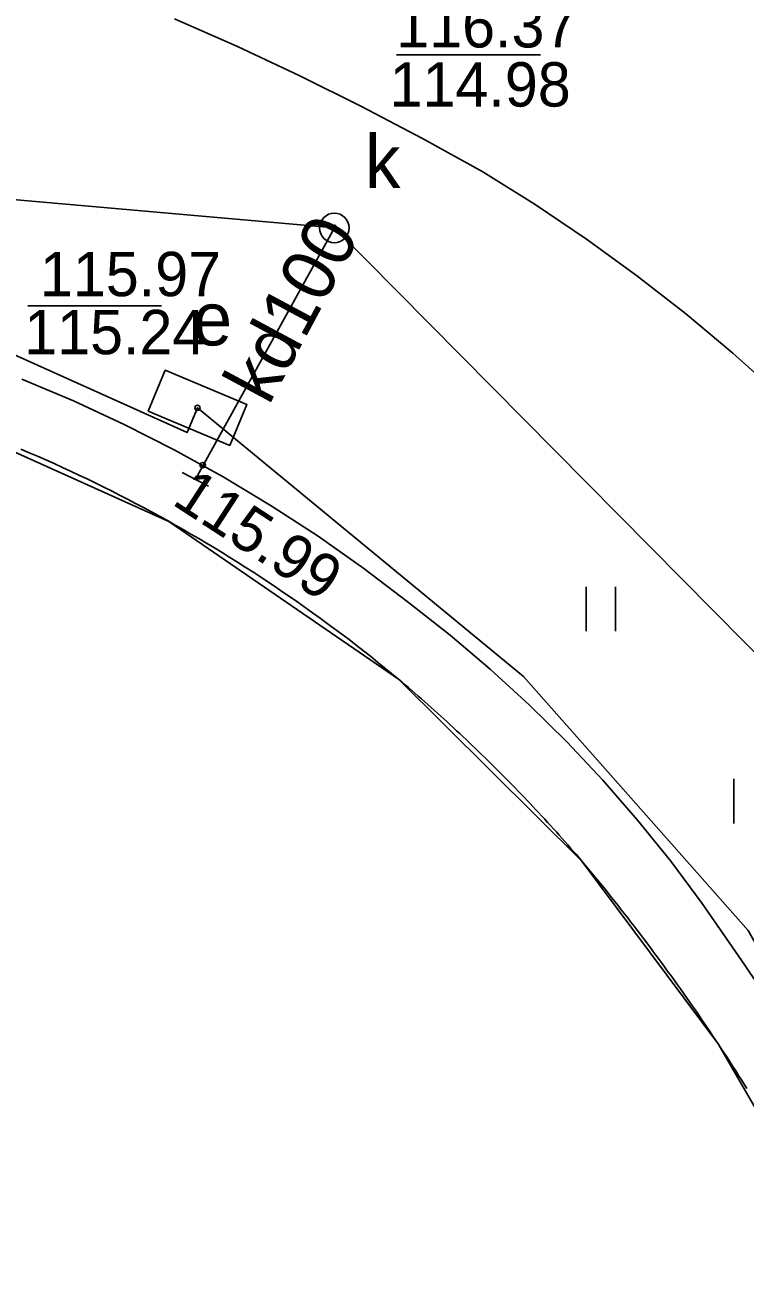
# Model space of a CAD drawing. Extents: x 6434771 to 6436222, y 5663454 to 5664782.
# Drawn here: x 6435525.94 to 6435538.13, y 5664188.39 to 5664209.37 of the extents above; entities that cross this region are included whole.
import ezdxf

# ---------------------------------------------------------------- set-up
doc = ezdxf.new("R2010")
doc.units = 0
for name, color, linetype in [('Warstwa 1', 7, 'Continuous'), ('Warstwa 11', 7, 'Continuous'), ('Warstwa 12', 7, 'Continuous'), ('Warstwa 14', 7, 'Continuous'), ('Warstwa 20', 7, 'Continuous'), ('Warstwa 25', 7, 'Continuous'), ('Warstwa 4', 7, 'Continuous'), ('Warstwa 5', 7, 'Continuous'), ('Warstwa 6', 7, 'Continuous'), ('Warstwa 7', 7, 'Continuous'), ('Warstwa 9', 7, 'Continuous')]:
    doc.layers.add(name, color=color, linetype=linetype)

msp = doc.modelspace()

# ---------------------------------------------------------------- linework, layer by layer
at = {"layer": 'Warstwa 1'}
for p, q in [((6435524.297, 5664202.798), (6435528.375, 5664200.969)), ((6435528.375, 5664200.969), (6435532.263, 5664198.302)), ((6435532.263, 5664198.302), (6435535.366, 5664195.224)), ((6435535.366, 5664195.224), (6435537.669, 5664192.136)), ((6435537.669, 5664192.136), (6435539.834, 5664188.39))]:
    msp.add_line(p, q, dxfattribs=at)
at = {"layer": 'Warstwa 11'}
for points in [[(6435525.871, 5664202.193), (6435526.012, 5664202.133), (6435526.152, 5664202.073), (6435526.292, 5664202.01), (6435526.433, 5664201.948), (6435526.572, 5664201.885), (6435526.711, 5664201.82), (6435526.849, 5664201.755), (6435526.989, 5664201.689), (6435527.126, 5664201.622), (6435527.264, 5664201.554), (6435527.401, 5664201.486), (6435527.537, 5664201.417), (6435527.674, 5664201.346), (6435527.81, 5664201.276), (6435527.945, 5664201.204), (6435528.08, 5664201.131), (6435528.215, 5664201.058), (6435528.349, 5664200.984), (6435528.482, 5664200.909), (6435528.616, 5664200.833), (6435528.748, 5664200.756), (6435528.882, 5664200.68), (6435529.013, 5664200.601), (6435529.145, 5664200.522), (6435529.276, 5664200.443), (6435529.406, 5664200.362), (6435529.536, 5664200.281), (6435529.665, 5664200.199), (6435529.794, 5664200.116), (6435529.923, 5664200.032), (6435530.051, 5664199.949), (6435530.178, 5664199.863), (6435530.305, 5664199.777), (6435530.432, 5664199.691), (6435530.558, 5664199.603), (6435530.683, 5664199.515), (6435530.808, 5664199.426), (6435530.933, 5664199.337), (6435531.056, 5664199.246), (6435531.179, 5664199.155), (6435531.302, 5664199.063), (6435531.424, 5664198.971), (6435531.546, 5664198.877), (6435531.667, 5664198.783), (6435531.788, 5664198.689), (6435531.908, 5664198.593), (6435532.026, 5664198.497), (6435532.145, 5664198.4), (6435532.263, 5664198.302)], [(6435532.263, 5664198.302), (6435532.32, 5664198.255), (6435532.375, 5664198.207), (6435532.429, 5664198.161), (6435532.485, 5664198.113), (6435532.54, 5664198.064), (6435532.596, 5664198.017), (6435532.65, 5664197.969), (6435532.705, 5664197.92), (6435532.759, 5664197.873), (6435532.813, 5664197.824), (6435532.868, 5664197.775), (6435532.922, 5664197.727), (6435532.977, 5664197.678), (6435533.03, 5664197.629), (6435533.084, 5664197.58), (6435533.138, 5664197.53), (6435533.191, 5664197.481), (6435533.245, 5664197.431), (6435533.298, 5664197.381), (6435533.351, 5664197.332), (6435533.405, 5664197.281), (6435533.457, 5664197.231), (6435533.51, 5664197.181), (6435533.563, 5664197.13), (6435533.615, 5664197.079), (6435533.668, 5664197.029), (6435533.72, 5664196.978), (6435533.772, 5664196.928), (6435533.824, 5664196.876), (6435533.875, 5664196.825), (6435533.928, 5664196.774), (6435533.979, 5664196.722), (6435534.031, 5664196.67), (6435534.082, 5664196.619), (6435534.133, 5664196.566), (6435534.184, 5664196.515), (6435534.235, 5664196.462), (6435534.285, 5664196.409), (6435534.336, 5664196.358), (6435534.387, 5664196.304), (6435534.438, 5664196.251), (6435534.487, 5664196.199), (6435534.537, 5664196.146), (6435534.588, 5664196.093), (6435534.637, 5664196.039), (6435534.686, 5664195.986), (6435534.736, 5664195.933), (6435534.785, 5664195.879), (6435534.834, 5664195.825), (6435534.884, 5664195.771), (6435534.933, 5664195.718), (6435534.981, 5664195.663), (6435535.03, 5664195.608), (6435535.078, 5664195.554), (6435535.126, 5664195.499), (6435535.175, 5664195.445), (6435535.223, 5664195.39), (6435535.272, 5664195.335), (6435535.319, 5664195.28), (6435535.366, 5664195.224)], [(6435538.159, 5664191.377), (6435538.112, 5664191.452), (6435538.065, 5664191.527), (6435538.018, 5664191.601), (6435537.971, 5664191.675), (6435537.922, 5664191.749), (6435537.875, 5664191.823), (6435537.827, 5664191.896), (6435537.779, 5664191.971), (6435537.73, 5664192.045), (6435537.682, 5664192.118), (6435537.633, 5664192.191), (6435537.584, 5664192.264), (6435537.535, 5664192.338), (6435537.485, 5664192.411), (6435537.436, 5664192.483), (6435537.386, 5664192.556), (6435537.337, 5664192.629), (6435537.287, 5664192.701), (6435537.237, 5664192.774), (6435537.186, 5664192.846), (6435537.135, 5664192.918), (6435537.084, 5664192.99), (6435537.033, 5664193.062), (6435536.982, 5664193.134), (6435536.931, 5664193.205), (6435536.88, 5664193.277), (6435536.828, 5664193.349), (6435536.777, 5664193.419), (6435536.724, 5664193.491), (6435536.672, 5664193.561), (6435536.619, 5664193.632), (6435536.567, 5664193.703), (6435536.514, 5664193.773), (6435536.462, 5664193.844), (6435536.408, 5664193.915), (6435536.355, 5664193.984), (6435536.301, 5664194.055), (6435536.248, 5664194.125), (6435536.194, 5664194.194), (6435536.14, 5664194.264), (6435536.085, 5664194.334), (6435536.031, 5664194.403), (6435535.977, 5664194.472), (6435535.923, 5664194.542), (6435535.868, 5664194.61), (6435535.813, 5664194.679), (6435535.757, 5664194.748), (6435535.702, 5664194.816), (6435535.646, 5664194.885), (6435535.591, 5664194.953), (6435535.535, 5664195.021), (6435535.479, 5664195.089), (6435535.422, 5664195.157), (6435535.366, 5664195.224)]]:
    msp.add_lwpolyline(points, dxfattribs=at)
at = {"layer": 'Warstwa 12'}
msp.add_lwpolyline([(6435482.507, 5664198.062), (6435488.881, 5664200.876), (6435496.414, 5664203.545), (6435504.678, 5664205.535), (6435512.459, 5664206.351), (6435520.429, 5664205.495), (6435525.132, 5664204.068), (6435528.683, 5664202.475), (6435528.858, 5664202.893), (6435534.374, 5664198.346), (6435538.182, 5664194.05), (6435539.957, 5664190.909)], dxfattribs=at)
at = {"layer": 'Warstwa 14'}
for p, q in [((6435532.225, 5664208.863), (6435534.665, 5664208.863)), ((6435528.247, 5664204.616), (6435525.986, 5664204.616))]:
    msp.add_line(p, q, dxfattribs=at)
for centre in [(6435531.175, 5664205.935), (6435528.858, 5664202.893)]:
    msp.add_circle(centre, 0.045, dxfattribs=at)
at = {"layer": 'Warstwa 20'}
msp.add_line((6435529.047, 5664201.57), (6435528.601, 5664201.796), dxfattribs=at)
at = {"layer": 'Warstwa 25'}
msp.add_circle((6435528.947, 5664201.922), 0.045, dxfattribs=at)
at = {"layer": 'Warstwa 4'}
msp.add_lwpolyline([(6435528.021, 5664202.838), (6435528.312, 5664203.529), (6435529.695, 5664202.948), (6435529.404, 5664202.257)], close=True, dxfattribs=at)
msp.add_circle((6435531.175, 5664205.935), 0.25, dxfattribs=at)
at = {"layer": 'Warstwa 5'}
for p, q in [((6435528.472, 5664209.472), (6435529.538, 5664209.003)), ((6435529.538, 5664209.003), (6435530.593, 5664208.51)), ((6435530.593, 5664208.51), (6435531.637, 5664207.992)), ((6435531.637, 5664207.992), (6435532.668, 5664207.45)), ((6435532.668, 5664207.45), (6435533.687, 5664206.885)), ((6435533.687, 5664206.885), (6435534.575, 5664206.33)), ((6435534.575, 5664206.33), (6435535.444, 5664205.744)), ((6435535.444, 5664205.744), (6435536.292, 5664205.13)), ((6435536.292, 5664205.13), (6435537.118, 5664204.486)), ((6435537.118, 5664204.486), (6435537.922, 5664203.815)), ((6435537.922, 5664203.815), (6435538.703, 5664203.117)), ((6435525.885, 5664203.375), (6435526.759, 5664203.009)), ((6435526.759, 5664203.009), (6435527.619, 5664202.612)), ((6435527.619, 5664202.612), (6435528.464, 5664202.183)), ((6435528.464, 5664202.183), (6435529.293, 5664201.725)), ((6435529.293, 5664201.725), (6435530.106, 5664201.236)), ((6435530.106, 5664201.236), (6435530.9, 5664200.719)), ((6435530.9, 5664200.719), (6435531.674, 5664200.173)), ((6435531.674, 5664200.173), (6435532.429, 5664199.6)), ((6435535.435, 5664199.114), (6435535.435, 5664199.864)), ((6435535.935, 5664199.114), (6435535.935, 5664199.864)), ((6435532.429, 5664199.6), (6435533.133, 5664199.049)), ((6435533.133, 5664199.049), (6435533.815, 5664198.473)), ((6435533.815, 5664198.473), (6435534.474, 5664197.871)), ((6435534.474, 5664197.871), (6435535.11, 5664197.244)), ((6435535.11, 5664197.244), (6435535.722, 5664196.593)), ((6435535.722, 5664196.593), (6435536.309, 5664195.92)), ((6435537.935, 5664195.864), (6435537.935, 5664196.614)), ((6435536.309, 5664195.92), (6435536.869, 5664195.225)), ((6435536.869, 5664195.225), (6435537.403, 5664194.509)), ((6435537.403, 5664194.509), (6435537.909, 5664193.774)), ((6435537.909, 5664193.774), (6435538.122, 5664193.465)), ((6435538.122, 5664193.465), (6435538.332, 5664193.154))]:
    msp.add_line(p, q, dxfattribs=at)
at = {"layer": 'Warstwa 6'}
for centre in [(6435531.175, 5664205.935), (6435528.858, 5664202.893)]:
    msp.add_circle(centre, 0.045, dxfattribs=at)
at = {"layer": 'Warstwa 7'}
for points in [[(6435468.996, 5664191.765), (6435494.352, 5664209.18), (6435531.175, 5664205.935), (6435546.135, 5664190.834)], [(6435528.824, 5664201.683), (6435531.175, 5664205.935)]]:
    msp.add_lwpolyline(points, dxfattribs=at)
at = {"layer": 'Warstwa 9'}
for p, q in [((6435528.472, 5664209.472), (6435529.538, 5664209.003)), ((6435529.538, 5664209.003), (6435530.593, 5664208.51)), ((6435530.593, 5664208.51), (6435531.637, 5664207.992)), ((6435531.637, 5664207.992), (6435532.668, 5664207.45)), ((6435532.668, 5664207.45), (6435533.687, 5664206.885)), ((6435533.687, 5664206.885), (6435534.575, 5664206.33)), ((6435534.575, 5664206.33), (6435535.444, 5664205.744)), ((6435535.444, 5664205.744), (6435536.292, 5664205.13)), ((6435536.292, 5664205.13), (6435537.118, 5664204.486)), ((6435537.118, 5664204.486), (6435537.922, 5664203.815)), ((6435537.922, 5664203.815), (6435538.703, 5664203.117)), ((6435525.885, 5664203.375), (6435526.759, 5664203.009)), ((6435526.759, 5664203.009), (6435527.619, 5664202.612)), ((6435527.619, 5664202.612), (6435528.464, 5664202.183)), ((6435525.871, 5664202.193), (6435526.012, 5664202.133)), ((6435526.012, 5664202.133), (6435526.152, 5664202.073)), ((6435526.152, 5664202.073), (6435526.292, 5664202.01)), ((6435526.292, 5664202.01), (6435526.433, 5664201.948)), ((6435528.464, 5664202.183), (6435529.293, 5664201.725)), ((6435526.433, 5664201.948), (6435526.572, 5664201.885)), ((6435526.572, 5664201.885), (6435526.711, 5664201.82)), ((6435526.711, 5664201.82), (6435526.849, 5664201.755)), ((6435526.849, 5664201.755), (6435526.989, 5664201.689)), ((6435526.989, 5664201.689), (6435527.126, 5664201.622)), ((6435527.126, 5664201.622), (6435527.264, 5664201.554)), ((6435529.293, 5664201.725), (6435530.106, 5664201.236)), ((6435527.264, 5664201.554), (6435527.401, 5664201.486)), ((6435527.401, 5664201.486), (6435527.537, 5664201.417)), ((6435527.537, 5664201.417), (6435527.674, 5664201.346)), ((6435527.674, 5664201.346), (6435527.81, 5664201.276)), ((6435527.81, 5664201.276), (6435527.945, 5664201.204)), ((6435527.945, 5664201.204), (6435528.08, 5664201.131)), ((6435530.106, 5664201.236), (6435530.9, 5664200.719)), ((6435528.08, 5664201.131), (6435528.215, 5664201.058)), ((6435528.215, 5664201.058), (6435528.349, 5664200.984)), ((6435528.349, 5664200.984), (6435528.482, 5664200.909)), ((6435528.482, 5664200.909), (6435528.616, 5664200.833)), ((6435528.616, 5664200.833), (6435528.748, 5664200.756)), ((6435528.748, 5664200.756), (6435528.882, 5664200.68)), ((6435528.882, 5664200.68), (6435529.013, 5664200.601)), ((6435529.013, 5664200.601), (6435529.145, 5664200.522)), ((6435529.145, 5664200.522), (6435529.276, 5664200.443)), ((6435530.9, 5664200.719), (6435531.674, 5664200.173)), ((6435529.276, 5664200.443), (6435529.406, 5664200.362)), ((6435529.406, 5664200.362), (6435529.536, 5664200.281)), ((6435529.536, 5664200.281), (6435529.665, 5664200.199)), ((6435529.665, 5664200.199), (6435529.794, 5664200.116)), ((6435529.794, 5664200.116), (6435529.923, 5664200.032)), ((6435531.674, 5664200.173), (6435532.429, 5664199.6)), ((6435529.923, 5664200.032), (6435530.051, 5664199.949)), ((6435530.051, 5664199.949), (6435530.178, 5664199.863)), ((6435530.178, 5664199.863), (6435530.305, 5664199.777)), ((6435530.305, 5664199.777), (6435530.432, 5664199.691)), ((6435530.432, 5664199.691), (6435530.558, 5664199.603)), ((6435530.558, 5664199.603), (6435530.683, 5664199.515)), ((6435530.683, 5664199.515), (6435530.808, 5664199.426)), ((6435532.429, 5664199.6), (6435533.133, 5664199.049)), ((6435530.808, 5664199.426), (6435530.933, 5664199.337)), ((6435530.933, 5664199.337), (6435531.056, 5664199.246)), ((6435531.056, 5664199.246), (6435531.179, 5664199.155)), ((6435531.179, 5664199.155), (6435531.302, 5664199.063)), ((6435531.302, 5664199.063), (6435531.424, 5664198.971)), ((6435531.424, 5664198.971), (6435531.546, 5664198.877)), ((6435531.546, 5664198.877), (6435531.667, 5664198.783)), ((6435533.133, 5664199.049), (6435533.815, 5664198.473)), ((6435531.667, 5664198.783), (6435531.788, 5664198.689)), ((6435531.788, 5664198.689), (6435531.908, 5664198.593)), ((6435531.908, 5664198.593), (6435532.026, 5664198.497)), ((6435532.026, 5664198.497), (6435532.145, 5664198.4)), ((6435533.815, 5664198.473), (6435534.474, 5664197.871)), ((6435532.145, 5664198.4), (6435532.263, 5664198.302)), ((6435532.263, 5664198.302), (6435532.32, 5664198.255)), ((6435532.32, 5664198.255), (6435532.375, 5664198.207)), ((6435532.375, 5664198.207), (6435532.429, 5664198.161)), ((6435532.429, 5664198.161), (6435532.485, 5664198.113)), ((6435532.485, 5664198.113), (6435532.54, 5664198.064)), ((6435532.54, 5664198.064), (6435532.596, 5664198.017)), ((6435532.596, 5664198.017), (6435532.65, 5664197.969)), ((6435532.65, 5664197.969), (6435532.705, 5664197.92)), ((6435532.705, 5664197.92), (6435532.759, 5664197.873)), ((6435532.759, 5664197.873), (6435532.813, 5664197.824)), ((6435532.813, 5664197.824), (6435532.868, 5664197.775)), ((6435534.474, 5664197.871), (6435535.11, 5664197.244)), ((6435532.868, 5664197.775), (6435532.922, 5664197.727)), ((6435532.922, 5664197.727), (6435532.977, 5664197.678)), ((6435532.977, 5664197.678), (6435533.03, 5664197.629)), ((6435533.03, 5664197.629), (6435533.084, 5664197.58)), ((6435533.084, 5664197.58), (6435533.138, 5664197.53)), ((6435533.138, 5664197.53), (6435533.191, 5664197.481)), ((6435533.191, 5664197.481), (6435533.245, 5664197.431)), ((6435533.245, 5664197.431), (6435533.298, 5664197.381)), ((6435533.298, 5664197.381), (6435533.351, 5664197.332)), ((6435533.351, 5664197.332), (6435533.405, 5664197.281)), ((6435533.405, 5664197.281), (6435533.457, 5664197.231)), ((6435533.457, 5664197.231), (6435533.51, 5664197.181)), ((6435533.51, 5664197.181), (6435533.563, 5664197.13)), ((6435535.11, 5664197.244), (6435535.722, 5664196.593)), ((6435533.563, 5664197.13), (6435533.615, 5664197.079)), ((6435533.615, 5664197.079), (6435533.668, 5664197.029)), ((6435533.668, 5664197.029), (6435533.72, 5664196.978)), ((6435533.72, 5664196.978), (6435533.772, 5664196.928)), ((6435533.772, 5664196.928), (6435533.824, 5664196.876)), ((6435533.824, 5664196.876), (6435533.875, 5664196.825)), ((6435533.875, 5664196.825), (6435533.928, 5664196.774)), ((6435533.928, 5664196.774), (6435533.979, 5664196.722)), ((6435533.979, 5664196.722), (6435534.031, 5664196.67)), ((6435534.031, 5664196.67), (6435534.082, 5664196.619)), ((6435534.082, 5664196.619), (6435534.133, 5664196.566)), ((6435534.133, 5664196.566), (6435534.184, 5664196.515)), ((6435535.722, 5664196.593), (6435536.309, 5664195.92)), ((6435534.184, 5664196.515), (6435534.235, 5664196.462)), ((6435534.235, 5664196.462), (6435534.285, 5664196.409)), ((6435534.285, 5664196.409), (6435534.336, 5664196.358)), ((6435534.336, 5664196.358), (6435534.387, 5664196.304)), ((6435534.387, 5664196.304), (6435534.438, 5664196.251)), ((6435534.438, 5664196.251), (6435534.487, 5664196.199)), ((6435534.487, 5664196.199), (6435534.537, 5664196.146)), ((6435534.537, 5664196.146), (6435534.588, 5664196.093)), ((6435534.588, 5664196.093), (6435534.637, 5664196.039)), ((6435534.637, 5664196.039), (6435534.686, 5664195.986)), ((6435534.686, 5664195.986), (6435534.736, 5664195.933)), ((6435534.736, 5664195.933), (6435534.785, 5664195.879)), ((6435536.309, 5664195.92), (6435536.869, 5664195.225)), ((6435534.785, 5664195.879), (6435534.834, 5664195.825)), ((6435534.834, 5664195.825), (6435534.884, 5664195.771)), ((6435534.884, 5664195.771), (6435534.933, 5664195.718)), ((6435534.933, 5664195.718), (6435534.981, 5664195.663)), ((6435534.981, 5664195.663), (6435535.03, 5664195.608)), ((6435535.03, 5664195.608), (6435535.078, 5664195.554)), ((6435535.078, 5664195.554), (6435535.126, 5664195.499)), ((6435535.126, 5664195.499), (6435535.175, 5664195.445)), ((6435535.175, 5664195.445), (6435535.223, 5664195.39)), ((6435535.223, 5664195.39), (6435535.272, 5664195.335)), ((6435535.272, 5664195.335), (6435535.319, 5664195.28)), ((6435535.319, 5664195.28), (6435535.366, 5664195.224)), ((6435535.366, 5664195.224), (6435535.422, 5664195.157)), ((6435535.422, 5664195.157), (6435535.479, 5664195.089)), ((6435535.479, 5664195.089), (6435535.535, 5664195.021)), ((6435536.869, 5664195.225), (6435537.403, 5664194.509)), ((6435535.535, 5664195.021), (6435535.591, 5664194.953)), ((6435535.591, 5664194.953), (6435535.646, 5664194.885)), ((6435535.646, 5664194.885), (6435535.702, 5664194.816)), ((6435535.702, 5664194.816), (6435535.757, 5664194.748)), ((6435535.757, 5664194.748), (6435535.813, 5664194.679)), ((6435535.813, 5664194.679), (6435535.868, 5664194.61)), ((6435535.868, 5664194.61), (6435535.923, 5664194.542)), ((6435535.923, 5664194.542), (6435535.977, 5664194.472)), ((6435535.977, 5664194.472), (6435536.031, 5664194.403)), ((6435537.403, 5664194.509), (6435537.909, 5664193.774)), ((6435536.031, 5664194.403), (6435536.085, 5664194.334)), ((6435536.085, 5664194.334), (6435536.14, 5664194.264)), ((6435536.14, 5664194.264), (6435536.194, 5664194.194)), ((6435536.194, 5664194.194), (6435536.248, 5664194.125)), ((6435536.248, 5664194.125), (6435536.301, 5664194.055)), ((6435536.301, 5664194.055), (6435536.355, 5664193.984)), ((6435536.355, 5664193.984), (6435536.408, 5664193.915)), ((6435536.408, 5664193.915), (6435536.462, 5664193.844)), ((6435536.462, 5664193.844), (6435536.514, 5664193.773)), ((6435536.514, 5664193.773), (6435536.567, 5664193.703)), ((6435536.567, 5664193.703), (6435536.619, 5664193.632)), ((6435536.619, 5664193.632), (6435536.672, 5664193.561)), ((6435537.909, 5664193.774), (6435538.122, 5664193.465)), ((6435536.672, 5664193.561), (6435536.724, 5664193.491)), ((6435536.724, 5664193.491), (6435536.777, 5664193.419)), ((6435536.777, 5664193.419), (6435536.828, 5664193.349)), ((6435538.122, 5664193.465), (6435538.332, 5664193.154)), ((6435536.828, 5664193.349), (6435536.88, 5664193.277)), ((6435536.88, 5664193.277), (6435536.931, 5664193.205)), ((6435536.931, 5664193.205), (6435536.982, 5664193.134)), ((6435536.982, 5664193.134), (6435537.033, 5664193.062)), ((6435537.033, 5664193.062), (6435537.084, 5664192.99)), ((6435537.084, 5664192.99), (6435537.135, 5664192.918)), ((6435537.135, 5664192.918), (6435537.186, 5664192.846)), ((6435537.186, 5664192.846), (6435537.237, 5664192.774)), ((6435537.237, 5664192.774), (6435537.287, 5664192.701)), ((6435537.287, 5664192.701), (6435537.337, 5664192.629)), ((6435537.337, 5664192.629), (6435537.386, 5664192.556)), ((6435537.386, 5664192.556), (6435537.436, 5664192.483)), ((6435537.436, 5664192.483), (6435537.485, 5664192.411)), ((6435537.485, 5664192.411), (6435537.535, 5664192.338)), ((6435537.535, 5664192.338), (6435537.584, 5664192.264)), ((6435537.584, 5664192.264), (6435537.633, 5664192.191)), ((6435537.633, 5664192.191), (6435537.682, 5664192.118)), ((6435537.682, 5664192.118), (6435537.73, 5664192.045)), ((6435537.73, 5664192.045), (6435537.779, 5664191.971)), ((6435537.779, 5664191.971), (6435537.827, 5664191.896)), ((6435537.827, 5664191.896), (6435537.875, 5664191.823)), ((6435537.875, 5664191.823), (6435537.922, 5664191.749)), ((6435537.922, 5664191.749), (6435537.971, 5664191.675)), ((6435537.971, 5664191.675), (6435538.018, 5664191.601)), ((6435538.018, 5664191.601), (6435538.065, 5664191.527)), ((6435538.065, 5664191.527), (6435538.112, 5664191.452)), ((6435538.112, 5664191.452), (6435538.159, 5664191.377))]:
    msp.add_line(p, q, dxfattribs=at)

# ---------------------------------------------------------------- texts
at = {"layer": 'Warstwa 14'}
for s, p in [('114.98', (6435532.109, 5664207.988)), ('115.24', (6435525.925, 5664203.799))]:
    msp.add_text(s, height=0.75, dxfattribs=at).set_placement(p)
at = {"layer": 'Warstwa 25'}
msp.add_text('115.99', height=0.75, rotation=326.9011, dxfattribs=at).set_placement((6435528.405, 5664201.273))
at = {"layer": 'Warstwa 5'}
for s, p in [('k', (6435531.693, 5664206.61)), ('e', (6435528.776, 5664203.948))]:
    msp.add_text(s, height=0.9, dxfattribs=at).set_placement(p)
at = {"layer": 'Warstwa 6'}
for s, p in [('116.37', (6435532.222, 5664208.988)), ('115.97', (6435526.191, 5664204.781))]:
    msp.add_text(s, height=0.75, dxfattribs=at).set_placement(p)
at = {"layer": 'Warstwa 7'}
msp.add_text('kd100', height=0.9, rotation=61.7477, dxfattribs=at).set_placement((6435530.064, 5664202.916))

doc.saveas('drawing.dxf')
